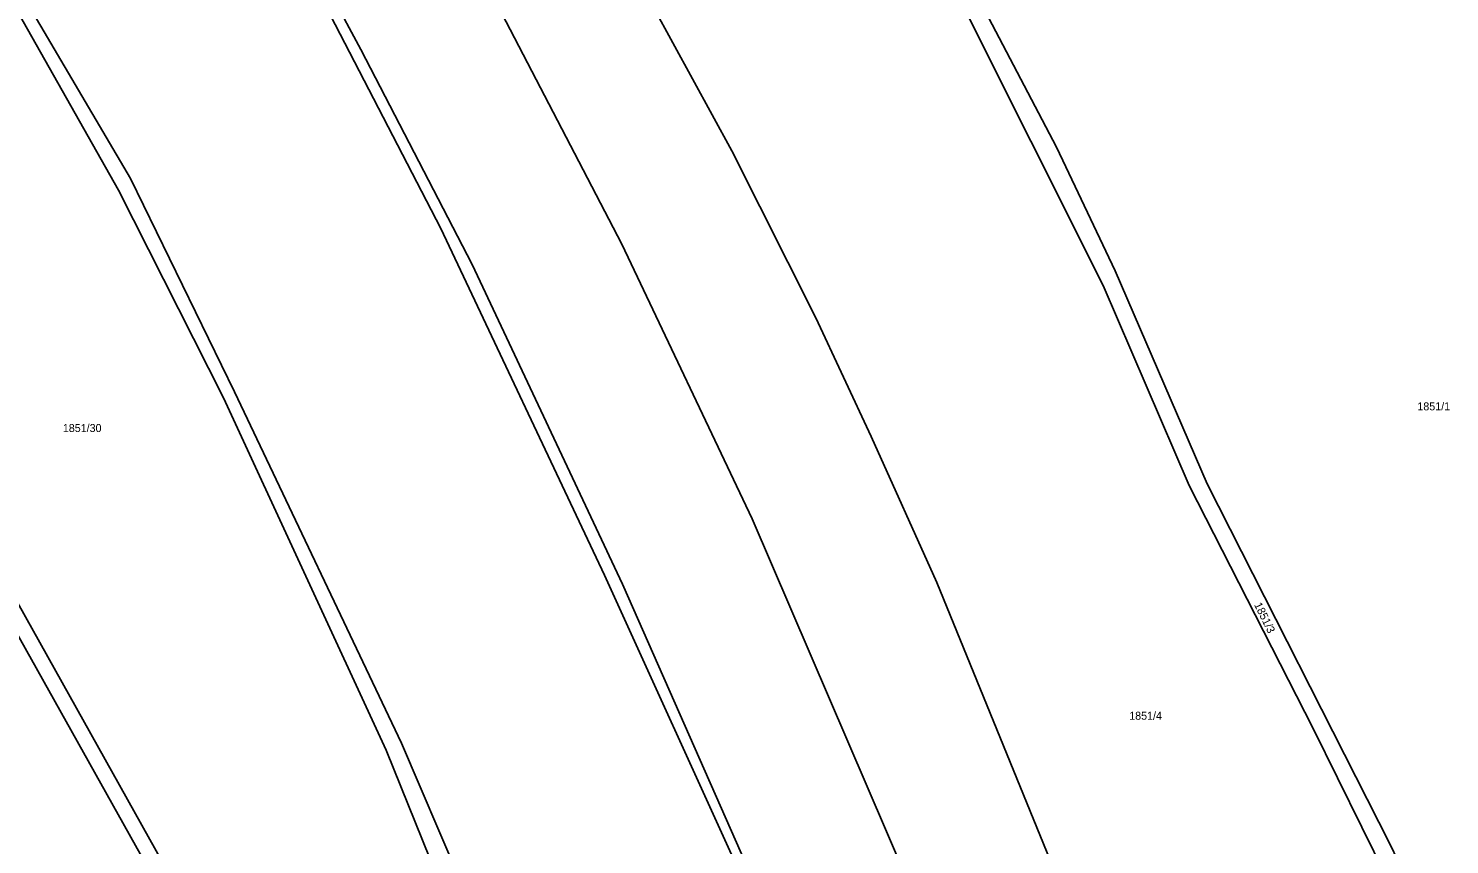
# Model space of a CAD drawing. Extents: x -609861 to -605046, y -1120287 to -1116307.
# Drawn here: x -608044.1 to -607742.2, y -1117183.7 to -1117010.2 of the extents above; entities that cross this region are included whole.
import ezdxf

# ---------------------------------------------------------------- set-up
doc = ezdxf.new("R2010")
doc.units = 0
doc.layers.add('Vrstva 1', color=7, linetype='Continuous')
doc.layers.add('Vrstva 2', color=7, linetype='Continuous')

msp = doc.modelspace()

# ---------------------------------------------------------------- linework, layer by layer
at = {"layer": 'Vrstva 1'}
for p, q in [((-607956.5, -1117052.8), (-608002.65, -1116963.6)), ((-608001.16, -1116963.1), (-607973.48, -1117014.75)), ((-607957.14, -1116980.8), (-607918.07, -1117056.09)), ((-607825.7, -1117035.5), (-607854.46, -1116980.47)), ((-607850.78, -1116994.99), (-607815.79, -1117064.92)), ((-608047.08, -1117005.52), (-608024.97, -1117044.65)), ((-608044.52, -1117004.62), (-608022.41, -1117042.17)), ((-607911.42, -1117005.63), (-607894.67, -1117036.23)), ((-607973.48, -1117014.75), (-607949.86, -1117060.45)), ((-607894.67, -1117036.23), (-607876.86, -1117071.79)), ((-607813.22, -1117061.74), (-607825.7, -1117035.5)), ((-608022.41, -1117042.17), (-608000.31, -1117087.47)), ((-608024.97, -1117044.65), (-608002.65, -1117088.76)), ((-607921.73, -1117126.5), (-607956.5, -1117052.8)), ((-607918.07, -1117056.09), (-607890.38, -1117114.5)), ((-607949.86, -1117060.45), (-607917.88, -1117128.39)), ((-607813.22, -1117061.74), (-607793.68, -1117107.03)), ((-607815.79, -1117064.92), (-607797.55, -1117107.43)), ((-608084.25, -1117071.64), (-608015.26, -1117194.78)), ((-607876.86, -1117071.79), (-607865.05, -1117097.02)), ((-608002.65, -1117088.76), (-607968.09, -1117163.65)), ((-608000.31, -1117087.47), (-607964.89, -1117162.16)), ((-607865.05, -1117097.02), (-607851.1, -1117128.01)), ((-608012.3, -1117193.39), (-608060.16, -1117107.77)), ((-607797.55, -1117107.43), (-607771.15, -1117159.08)), ((-607793.68, -1117107.03), (-607754.83, -1117183.72)), ((-607890.38, -1117114.5), (-607857.11, -1117191.98)), ((-607883.31, -1117210.94), (-607921.73, -1117126.5)), ((-607851.1, -1117128.01), (-607824.92, -1117192.18)), ((-607917.88, -1117128.39), (-607881.18, -1117211.63)), ((-607771.15, -1117159.08), (-607753.76, -1117194.45)), ((-607968.09, -1117163.65), (-607956.02, -1117193.62)), ((-607964.89, -1117162.16), (-607951.8, -1117192.76)), ((-607754.83, -1117183.72), (-607745.82, -1117202.59))]:
    msp.add_line(p, q, dxfattribs=at)

# ---------------------------------------------------------------- texts
at = {"layer": 'Vrstva 2'}
for s, p in [('1851/1', (-607749.047, -1117091.43)), ('1851/30', (-608036.807, -1117096.04)), ('1851/4', (-607810.267, -1117157.2))]:
    msp.add_text(s, height=1.7, dxfattribs=at).set_placement(p)
msp.add_text('1851/3', height=1.7, rotation=296.10459, dxfattribs=at).set_placement((-607783.767, -1117132.743))

doc.saveas('drawing.dxf')
